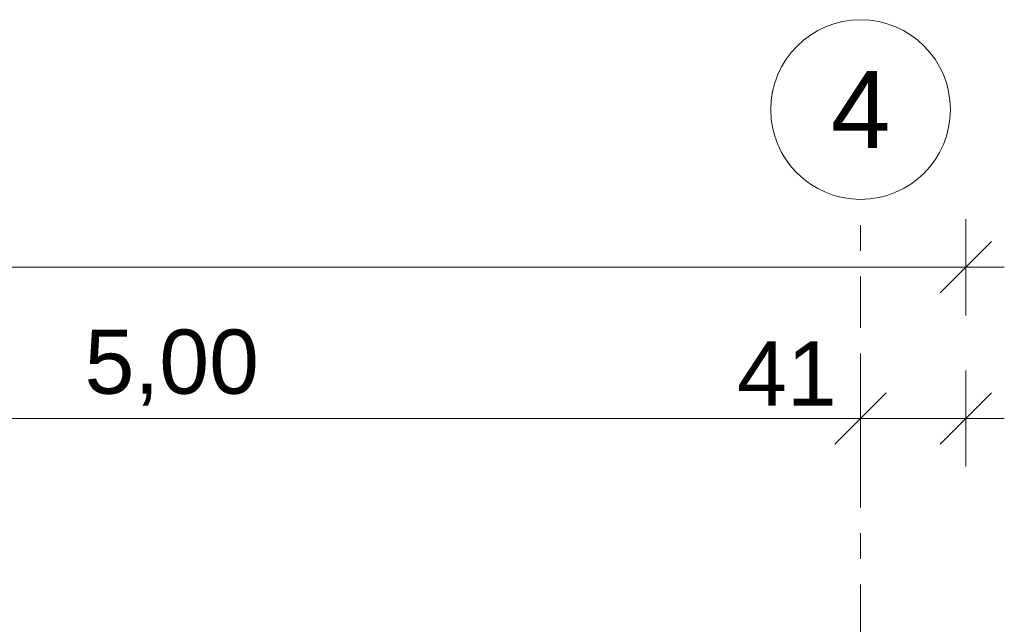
# Model space of a CAD drawing. Header units: metres. Extents: x -52 to 321, y -8 to 26.
# Tile 103 of 320: x -31.87 to -28.03, y 8.34 to 10.7. Entities that reach past the tile are written whole.
import ezdxf
from ezdxf.enums import TextEntityAlignment as Align

# ---------------------------------------------------------------- set-up
doc = ezdxf.new("R2010")
doc.units = ezdxf.units.M
doc.header["$MEASUREMENT"] = 0
doc.linetypes.add('Raster', pattern=[0.4, 0.2, -0.1, 0, -0.1])
doc.layers.add('90 Achsraster', color=7, linetype='Continuous')
doc.layers.add('94 Genehmigungsplanung Bemaßung', color=7, linetype='Continuous')
doc.styles.add('ERSTELLTER_STIL_1', font='arial.ttf')
doc.styles.add('ERSTELLTER_STIL_2', font='arial.ttf')
doc.dimstyles.new('ERSTELLTER_STIL__1', dxfattribs={"dimtxt": 0.25, "dimasz": 0.19, "dimexe": 0.18, "dimexo": 0.1, "dimgap": 0, "dimtad": 1, "dimtih": 1, "dimtoh": 1, "dimzin": 0, "dimdsep": 46, "dimtxsty": 'ERSTELLTER_STIL_2', "dimblk": 'ARROWHEAD_6', "dimblk1": 'ARROWHEAD_6', "dimblk2": 'ARROWHEAD_6', "dimcen": 0.09, "dimclrd": 7, "dimclre": 7, "dimclrt": 7, "dimazin": 0, "dimtfac": 1, "dimtdec": 4, "dimtmove": 0, "dimatfit": 3, "dimfxl": 1, "dimtolj": 1, "dimtzin": 0, "dimarcsym": 0})

# ---------------------------------------------------------------- blocks, each defined once
blk = doc.blocks.new('Standard-Rastermarker[3]_1', base_point=(-28.5897, 10))
at = {"layer": '90 Achsraster', "color": 14, "linetype": 'Raster', "lineweight": 18, "true_color": 0xa80000}
for q in [(-28.5897, 10), (-28.5897, -1)]:
    blk.add_line((-28.5897, 9), q, dxfattribs=at)
at = {"layer": '90 Achsraster', "color": 14, "linetype": 'Continuous', "lineweight": 18, "true_color": 0xa80000, "flags": 128}
blk.add_lwpolyline([(-28.5897, 10, 1), (-28.5897, 10.7, 1)], format="xyb", close=True, dxfattribs=at)
at = {"layer": '90 Achsraster', "color": 14, "linetype": 'Raster', "lineweight": 18, "true_color": 0xa80000}
blk.add_point((-28.5897, 9), dxfattribs=at)
blk.add_point((-28.5897, 9), dxfattribs=at)
at = {"layer": '90 Achsraster', "color": 14, "lineweight": 18, "true_color": 0xa80000, "style": 'ERSTELLTER_STIL_1'}
for tag, p in [('AC_MarkerText_1_0', (-28.5897, 10.5)), ('AC_MarkerText_1_1', (-28.5897, -2.2))]:
    blk.add_attdef(tag, text='', height=0.3, rotation=360, dxfattribs=at).set_placement(p, align=Align.TOP_CENTER)
blk = doc.blocks.new('*D18', base_point=(-33357.279, 0))
at = {"layer": '94 Genehmigungsplanung Bemaßung', "color": 7, "linetype": 'Continuous', "lineweight": 13}
for p, q in [((-43.9997, 9.5481), (-43.9997, 9.9231)), ((-28.1801, 9.5481), (-28.1801, 9.9231)), ((-43.8997, 9.8356), (-44.0997, 9.6356)), ((-28.2801, 9.6356), (-28.0801, 9.8356)), ((-43.9997, 9.7356), (-28.1801, 9.7356)), ((-28.1801, 9.7356), (-28.0301, 9.7356))]:
    blk.add_line(p, q, dxfattribs=at)
at = {"layer": '94 Genehmigungsplanung Bemaßung', "color": 7, "lineweight": 13, "insert": (-36.5189, 9.7856), "char_height": 0.25, "attachment_point": 7, "style": 'ERSTELLTER_STIL_2'}
blk.add_mtext('\\A1;{\\pql;\\fArial|b0|i0|c0|p0;\\W1.000000;15,82}', dxfattribs=at)
blk = doc.blocks.new('ARROWHEAD_6')
at = {"color": 0, "linetype": 'Continuous', "lineweight": 0}
for p, q in [((-0.5, -0.5), (0.5, 0.5)), ((0, 0), (-1, 0))]:
    blk.add_line(p, q, dxfattribs=at)
blk = doc.blocks.new('*D22', base_point=(-33357.279, 0))
at = {"layer": '94 Genehmigungsplanung Bemaßung', "color": 7, "linetype": 'Continuous', "lineweight": 13}
for p, q in [((-33.5897, 8.9588), (-33.5897, 9.3338)), ((-28.5897, 8.9588), (-28.5897, 9.3338)), ((-33.4897, 9.2463), (-33.6897, 9.0463)), ((-28.4897, 9.2463), (-28.6897, 9.0463)), ((-33.5897, 9.1463), (-28.5897, 9.1463))]:
    blk.add_line(p, q, dxfattribs=at)
at = {"layer": '94 Genehmigungsplanung Bemaßung', "color": 7, "lineweight": 13, "char_height": 0.25, "attachment_point": 7, "style": 'ERSTELLTER_STIL_2'}
for s, insert in [('\\A1;{\\pql;\\fArial|b0|i0|c0|p0;\\W1.000000;5,00}', (-31.614, 9.1963)), ('\\A1;{\\pql;\\fArial|b0|i0|c0|p0;\\W1.000000;41}', (-29.071, 9.1963))]:
    blk.add_mtext(s, dxfattribs=dict(at, insert=insert))
blk = doc.blocks.new('*D23', base_point=(-33357.279, 0))
at = {"layer": '94 Genehmigungsplanung Bemaßung', "color": 7, "linetype": 'Continuous', "lineweight": 13}
for p, q in [((-28.5897, 8.9588), (-28.5897, 9.3338)), ((-28.1797, 8.9588), (-28.1797, 9.3338)), ((-28.4897, 9.2463), (-28.6897, 9.0463)), ((-28.2797, 9.0463), (-28.0797, 9.2463)), ((-28.5897, 9.1463), (-28.1797, 9.1463)), ((-28.1797, 9.1463), (-28.0297, 9.1463))]:
    blk.add_line(p, q, dxfattribs=at)

msp = doc.modelspace()

# ---------------------------------------------------------------- block references
at = {"layer": '90 Achsraster', "color": 7, "linetype": 'Continuous', "lineweight": 18}
ref = msp.add_blockref('Standard-Rastermarker[3]_1', (-28.5897, 10), dxfattribs=at)
ref.add_attrib('AC_MarkerText_1', '4', dxfattribs={"color": 14, "lineweight": 18, "true_color": 0xa80000, "height": 0.3, "rotation": 360, "style": 'ERSTELLTER_STIL_1'}).set_placement((-28.5897, 10.5), align=Align.TOP_CENTER)

# ---------------------------------------------------------------- dimensions: what is measured, and where the dimension line sits
at = {"layer": '94 Genehmigungsplanung Bemaßung', "color": 7, "linetype": 'Continuous', "lineweight": 13}
for base, p1, p2, picture, middle in [((-28.5897, 9.1463), (-33.5897, 10.35), (-28.5897, 10.35), '*D22', (-31.2904, 9.3213)), ((-28.1797, 9.1463), (-28.5897, 10.35), (-28.1797, 1.21), '*D23', (-28.8808, 9.3213)), ((-28.1801, 9.7356), (-43.9997, 1.2), (-28.1801, 1.2), '*D18', (-36.1001, 9.9106))]:
    dim = msp.add_linear_dim(base=base, p1=p1, p2=p2, dimstyle='ERSTELLTER_STIL__1', dxfattribs=at)
    dim.commit()
    dim.dimension.update_dxf_attribs({"geometry": picture, "text_midpoint": middle, "dimtype": 160})

doc.saveas('drawing.dxf')
